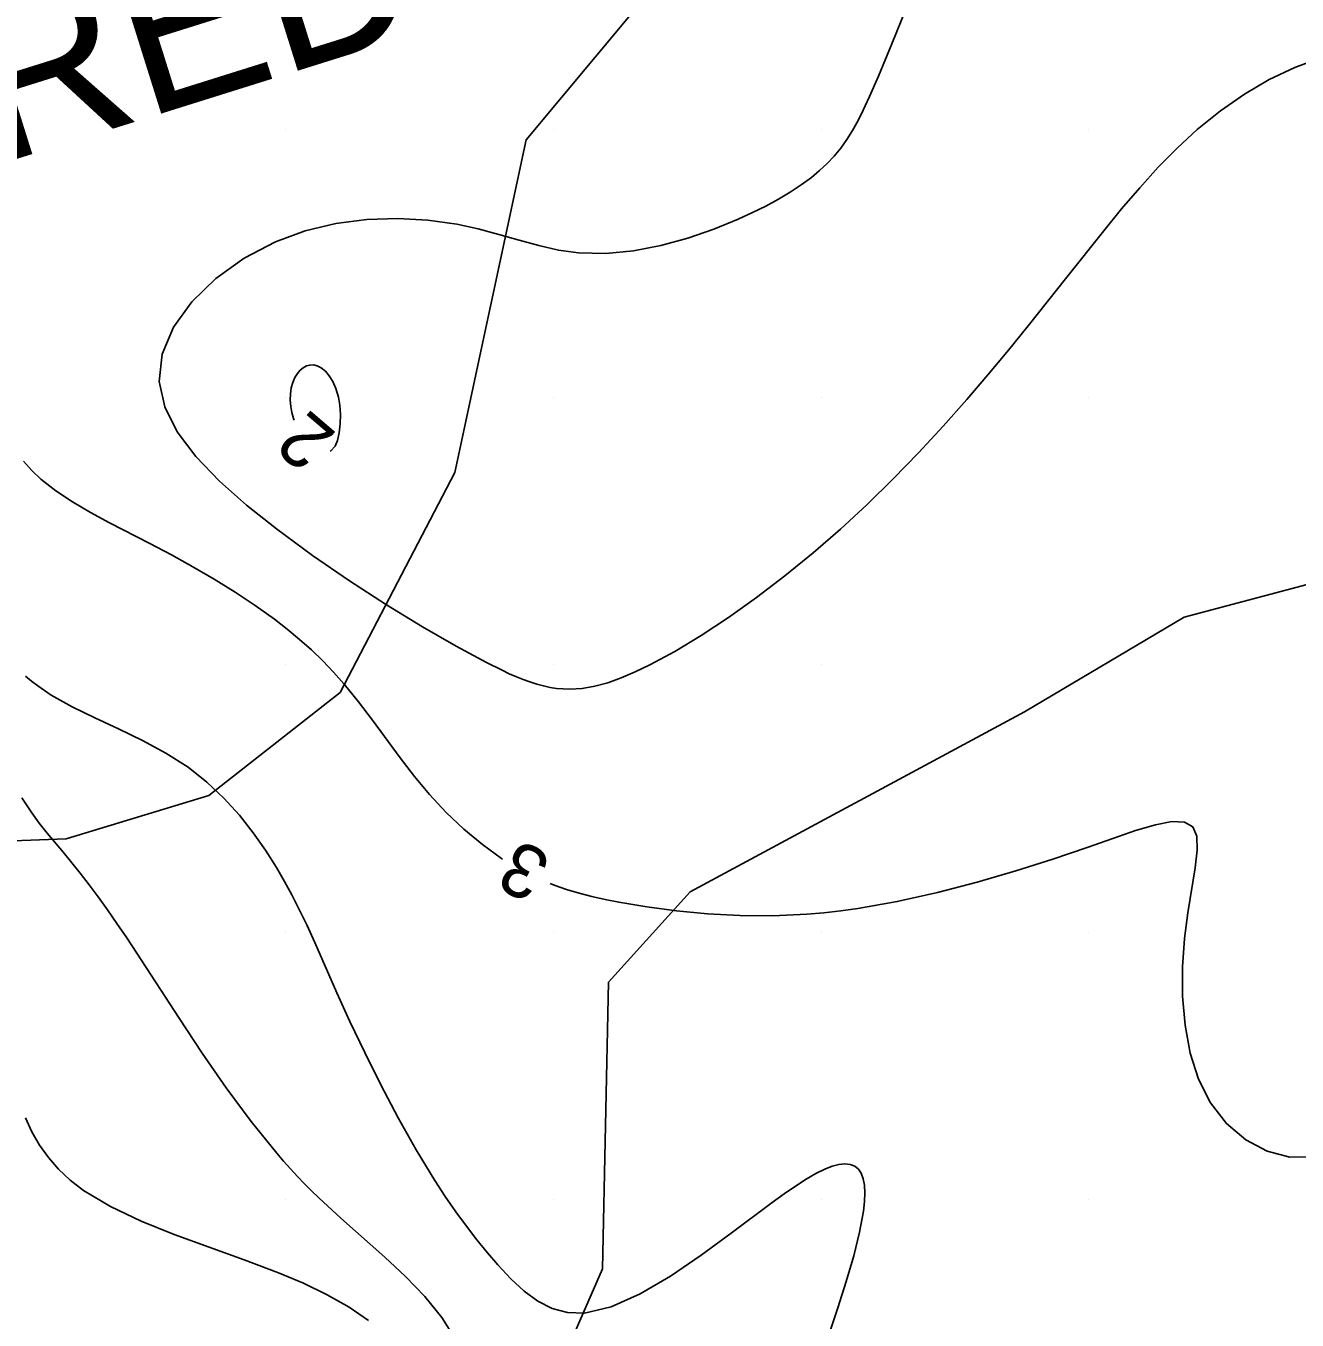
# Model space of a CAD drawing. Extents: x 2602990 to 2605851, y 618069 to 619180.
# Drawn here: x 2603320.28 to 2603367.79, y 618525.5 to 618573.87 of the extents above; entities that cross this region are included whole.
import ezdxf

# ---------------------------------------------------------------- set-up
doc = ezdxf.new("R2010")
doc.units = 0
for name, color, linetype in [('DTM Contours Minor', 7, 'Continuous'), ('DTM Contours Minor Text', 7, 'Continuous'), ('Exist DTM Crownline', 7, 'Continuous'), ('Exist DTM QL2 LIDAR Elevation Point', 7, 'Continuous'), ('Exist Roads EOP', 7, 'Continuous'), ('PH Exist DTM Obscure Area', 7, 'Continuous'), ('PH Exist DTM Obscure Area Text', 7, 'Continuous')]:
    doc.layers.add(name, color=color, linetype=linetype)

msp = doc.modelspace()

# ---------------------------------------------------------------- linework, layer by layer
at = {"layer": 'DTM Contours Minor'}
for points in [[(2603368.663, 618572.674), (2603367.697, 618572.322), (2603366.746, 618571.869), (2603365.818, 618571.324), (2603364.918, 618570.696), (2603364.054, 618569.996), (2603363.313, 618569.314), (2603362.599, 618568.588), (2603361.907, 618567.824), (2603361.23, 618567.03), (2603360.561, 618566.213), (2603359.187, 618564.482), (2603357.741, 618562.664), (2603356.997, 618561.747), (2603356.232, 618560.828), (2603355.445, 618559.907), (2603354.557, 618558.908), (2603353.639, 618557.918), (2603352.692, 618556.942), (2603351.719, 618555.988), (2603350.72, 618555.061), (2603349.699, 618554.17), (2603348.647, 618553.31), (2603347.589, 618552.503), (2603346.541, 618551.757), (2603345.516, 618551.082), (2603344.531, 618550.488), (2603343.6, 618549.985), (2603343.051, 618549.721), (2603342.527, 618549.499), (2603342.023, 618549.322), (2603341.536, 618549.191), (2603341.064, 618549.11), (2603340.603, 618549.081), (2603340.358, 618549.087), (2603340.114, 618549.11), (2603339.869, 618549.147), (2603339.621, 618549.2), (2603339.37, 618549.267), (2603339.114, 618549.349), (2603338.865, 618549.44), (2603338.61, 618549.543), (2603338.346, 618549.658), (2603338.073, 618549.784), (2603337.494, 618550.072), (2603336.354, 618550.683), (2603335.096, 618551.41), (2603333.757, 618552.231), (2603332.378, 618553.128), (2603330.996, 618554.081), (2603329.651, 618555.069), (2603328.53, 618555.958), (2603327.51, 618556.859), (2603326.631, 618557.771), (2603325.937, 618558.696), (2603325.468, 618559.631), (2603325.265, 618560.576), (2603325.377, 618561.601), (2603325.799, 618562.606), (2603326.481, 618563.561), (2603327.377, 618564.433), (2603328.436, 618565.191), (2603329.611, 618565.805), (2603330.721, 618566.21), (2603331.865, 618566.485), (2603333.023, 618566.638), (2603334.175, 618566.678), (2603335.301, 618566.616), (2603336.382, 618566.459), (2603337.185, 618566.281), (2603337.958, 618566.073), (2603338.71, 618565.858), (2603339.451, 618565.657), (2603340.19, 618565.493), (2603340.937, 618565.388), (2603341.954, 618565.366), (2603342.985, 618565.465), (2603344.012, 618565.664), (2603345.019, 618565.943), (2603345.987, 618566.279), (2603346.9, 618566.652), (2603347.429, 618566.892), (2603347.93, 618567.139), (2603348.401, 618567.393), (2603348.843, 618567.655), (2603349.255, 618567.927), (2603349.636, 618568.209), (2603349.94, 618568.462), (2603350.222, 618568.727), (2603350.485, 618569.006), (2603350.73, 618569.302), (2603350.959, 618569.62), (2603351.174, 618569.961), (2603351.336, 618570.249), (2603351.493, 618570.555), (2603351.648, 618570.881), (2603351.806, 618571.229), (2603352.137, 618571.996), (2603352.64, 618573.195), (2603353.176, 618574.528)], [(2603331.959, 618560), (2603331.864, 618560.313), (2603331.747, 618560.578), (2603331.615, 618560.795), (2603331.471, 618560.965), (2603331.32, 618561.088), (2603331.166, 618561.166), (2603331.027, 618561.198), (2603330.891, 618561.195), (2603330.761, 618561.16), (2603330.639, 618561.095), (2603330.526, 618561.002), (2603330.426, 618560.884), (2603330.331, 618560.725), (2603330.255, 618560.542), (2603330.2, 618560.339), (2603330.167, 618560.119), (2603330.159, 618559.887), (2603330.177, 618559.647), (2603330.218, 618559.42), (2603330.28, 618559.194), (2603330.301, 618559.137)], [(2603331.656, 618557.976), (2603331.671, 618557.982), (2603331.833, 618558.167), (2603331.924, 618558.376), (2603331.99, 618558.661), (2603332.027, 618558.994), (2603332.035, 618559.347), (2603332.013, 618559.691), (2603331.959, 618560)], [(2603320.192, 618557.596), (2603320.5, 618557.255), (2603320.842, 618556.931), (2603321.397, 618556.493), (2603322.016, 618556.081), (2603322.689, 618555.687), (2603323.404, 618555.302), (2603324.909, 618554.526), (2603325.716, 618554.099), (2603326.522, 618553.653), (2603327.319, 618553.19), (2603328.098, 618552.709), (2603328.853, 618552.209), (2603329.574, 618551.69), (2603330.05, 618551.32), (2603330.508, 618550.94), (2603330.948, 618550.546), (2603331.372, 618550.138), (2603331.781, 618549.713), (2603332.176, 618549.27), (2603332.713, 618548.611), (2603333.235, 618547.924), (2603334.271, 618546.516), (2603334.805, 618545.82), (2603335.363, 618545.147), (2603335.989, 618544.472), (2603336.649, 618543.844), (2603337.34, 618543.269), (2603338.06, 618542.754), (2603338.097, 618542.731)], [(2603320.268, 618549.566), (2603320.492, 618549.378), (2603320.726, 618549.198), (2603320.971, 618549.026), (2603321.228, 618548.859), (2603322.005, 618548.422), (2603322.851, 618548.006), (2603323.737, 618547.591), (2603324.633, 618547.158), (2603325.51, 618546.687), (2603326.339, 618546.159), (2603327.043, 618545.607), (2603327.681, 618545.004), (2603328.258, 618544.367), (2603328.776, 618543.712), (2603329.236, 618543.056), (2603329.643, 618542.414), (2603329.944, 618541.896), (2603330.218, 618541.393), (2603330.471, 618540.898), (2603330.776, 618540.265), (2603331.077, 618539.605), (2603331.898, 618537.733), (2603332.387, 618536.661), (2603332.941, 618535.5), (2603333.548, 618534.286), (2603334.194, 618533.06), (2603334.868, 618531.858), (2603335.559, 618530.719), (2603335.953, 618530.115), (2603336.347, 618529.543), (2603336.741, 618529.002), (2603337.135, 618528.492), (2603337.526, 618528.012), (2603337.916, 618527.561), (2603338.403, 618527.04), (2603338.896, 618526.582), (2603339.407, 618526.207), (2603339.946, 618525.932), (2603340.524, 618525.777), (2603341.153, 618525.76), (2603342.152, 618525.993), (2603343.238, 618526.478), (2603344.374, 618527.144), (2603345.52, 618527.923), (2603346.64, 618528.743), (2603348.167, 618529.887), (2603348.616, 618530.212), (2603349.039, 618530.504), (2603349.435, 618530.76), (2603349.802, 618530.974), (2603350.141, 618531.142), (2603350.416, 618531.249), (2603350.666, 618531.314), (2603350.89, 618531.338), (2603351.087, 618531.317), (2603351.254, 618531.251), (2603351.391, 618531.14), (2603351.496, 618530.982), (2603351.57, 618530.78), (2603351.615, 618530.535), (2603351.632, 618530.25), (2603351.621, 618529.927), (2603351.582, 618529.568), (2603351.438, 618528.778), (2603351.216, 618527.892), (2603350.937, 618526.943), (2603350.623, 618525.96), (2603349.758, 618523.376)], [(2603320.127, 618545.022), (2603320.502, 618544.456), (2603320.782, 618544.074), (2603321.073, 618543.703), (2603321.682, 618542.969), (2603321.996, 618542.592), (2603322.313, 618542.201), (2603322.647, 618541.771), (2603322.985, 618541.317), (2603323.33, 618540.836), (2603323.684, 618540.326), (2603324.05, 618539.785), (2603324.43, 618539.211), (2603326.01, 618536.779), (2603326.871, 618535.478), (2603327.769, 618534.177), (2603328.699, 618532.915), (2603329.652, 618531.733), (2603329.909, 618531.437), (2603330.167, 618531.149), (2603330.427, 618530.868), (2603330.69, 618530.594), (2603330.954, 618530.327), (2603331.222, 618530.065), (2603332.046, 618529.303), (2603333.69, 618527.851), (2603334.467, 618527.126), (2603335.184, 618526.377), (2603335.819, 618525.587), (2603336.351, 618524.755)], [(2603339.869, 618541.812), (2603340.023, 618541.75), (2603340.482, 618541.593), (2603340.952, 618541.455), (2603341.433, 618541.333), (2603341.928, 618541.223), (2603342.438, 618541.123), (2603343.488, 618540.944), (2603344.596, 618540.795), (2603345.756, 618540.685), (2603346.96, 618540.621), (2603348.2, 618540.612), (2603349.47, 618540.668), (2603350.098, 618540.721), (2603350.732, 618540.792), (2603351.376, 618540.881), (2603352.847, 618541.142), (2603354.342, 618541.476), (2603355.829, 618541.864), (2603357.278, 618542.287), (2603358.66, 618542.726), (2603359.944, 618543.162), (2603360.897, 618543.498), (2603361.75, 618543.791), (2603362.491, 618544.011), (2603363.103, 618544.128), (2603363.573, 618544.114), (2603363.886, 618543.939), (2603364.036, 618543.584), (2603364.054, 618543.064), (2603363.98, 618542.399), (2603363.703, 618540.724), (2603363.577, 618539.757), (2603363.504, 618538.697), (2603363.507, 618537.608), (2603363.6, 618536.524), (2603363.796, 618535.475), (2603364.107, 618534.496), (2603364.547, 618533.618), (2603365.148, 618532.842), (2603365.867, 618532.232), (2603366.666, 618531.807), (2603367.509, 618531.588), (2603368.358, 618531.596)], [(2603320.262, 618533.061), (2603320.502, 618532.535), (2603320.786, 618532.039), (2603321.119, 618531.572), (2603321.502, 618531.135), (2603321.939, 618530.725), (2603322.432, 618530.344), (2603323.437, 618529.736), (2603324.583, 618529.193), (2603325.826, 618528.695), (2603327.126, 618528.221), (2603328.437, 618527.753), (2603329.717, 618527.268), (2603330.659, 618526.871), (2603331.544, 618526.446), (2603332.359, 618525.984), (2603333.09, 618525.479)]]:
    msp.add_lwpolyline(points, dxfattribs=at)
at = {"layer": 'Exist DTM Crownline'}
msp.add_spline([(2603233.488, 618380.754), (2603285.185, 618400.095), (2603335.457, 618418.629), (2603390.812, 618439.069), (2603440.087, 618457.325), (2603493.996, 618477.231), (2603542.655, 618495.301), (2603600.808, 618516.867), (2603653.659, 618536.362), (2603706.222, 618555.742), (2603764.811, 618577.593), (2603823.52, 618599.847), (2603878.564, 618620.56), (2603937.951, 618643.078), (2603997.369, 618665.789), (2604036.209, 618680.665), (2604055.311, 618688.017)], degree=3, dxfattribs=at)
at = {"layer": 'Exist DTM QL2 LIDAR Elevation Point'}
for p, q in [((2603330, 618570), (2603330, 618570)), ((2603340, 618570), (2603340, 618570)), ((2603350, 618570), (2603350, 618570)), ((2603360, 618570), (2603360, 618570)), ((2603330, 618560), (2603330, 618560)), ((2603340, 618560), (2603340, 618560)), ((2603350, 618560), (2603350, 618560)), ((2603360, 618560), (2603360, 618560)), ((2603330, 618550), (2603330, 618550)), ((2603340, 618550), (2603340, 618550)), ((2603350, 618550), (2603350, 618550)), ((2603360, 618550), (2603360, 618550)), ((2603330, 618540), (2603330, 618540)), ((2603340, 618540), (2603340, 618540)), ((2603350, 618540), (2603350, 618540)), ((2603360, 618540), (2603360, 618540)), ((2603330, 618530), (2603330, 618530)), ((2603340, 618530), (2603340, 618530)), ((2603350, 618530), (2603350, 618530)), ((2603360, 618530), (2603360, 618530))]:
    msp.add_line(p, q, dxfattribs=at)
at = {"layer": 'Exist Roads EOP'}
for points in [[(2603230.17, 618389.98), (2603282.929, 618409.597), (2603332.773, 618427.868), (2603388.167, 618448.413), (2603437.203, 618466.721), (2603490.778, 618486.527), (2603539.039, 618504.558), (2603597.451, 618526.156), (2603651.053, 618545.972), (2603705.208, 618566.084), (2603762.02, 618587.183), (2603820.334, 618609.162), (2603876.341, 618629.99), (2603934.909, 618652.28), (2603996.409, 618675.568), (2604033.216, 618689.957), (2604052.01, 618697.199)], [(2604034.633, 618668.486), (2603984.89, 618650.123), (2603936.767, 618631.654), (2603888.195, 618613.335), (2603837.766, 618594.258), (2603782.918, 618573.705), (2603731.939, 618554.39), (2603671.126, 618532.171), (2603621.822, 618514.106), (2603561.545, 618491.877), (2603506.421, 618471.293), (2603452.163, 618451.33), (2603398.364, 618431.316), (2603341.431, 618410.355), (2603281.65, 618388.199), (2603223.033, 618366.475), (2603185.717, 618352.612)]]:
    msp.add_spline(points, degree=3, dxfattribs=at)
at = {"layer": 'PH Exist DTM Obscure Area'}
for points in [[(2603249.279, 618574.797), (2603249.442, 618569.149), (2603257.152, 618562.577), (2603259.493, 618561.106), (2603265.33, 618561.015), (2603271.3, 618562.128), (2603278.723, 618561.965), (2603283.521, 618556.866), (2603289.389, 618549.985), (2603299.201, 618545.179), (2603304.524, 618543.821), (2603312.833, 618543.147), (2603321.782, 618543.484), (2603327.12, 618545.108), (2603332.024, 618548.955), (2603336.315, 618557.184), (2603338.976, 618569.608), (2603342.869, 618574.284)], [(2603398.396, 618570.212), (2603397.004, 618566.644), (2603394.321, 618561.433), (2603384.659, 618553.506), (2603380.993, 618553.523), (2603370.362, 618553.574), (2603363.571, 618551.774), (2603357.596, 618548.228), (2603345.099, 618541.506), (2603342.058, 618538.129), (2603341.823, 618527.407), (2603339.877, 618522.925)]]:
    msp.add_lwpolyline(points, dxfattribs=at)

# ---------------------------------------------------------------- texts
at = {"layer": 'DTM Contours Minor Text'}
for s, rotation, p in [('2', 139.4238, (2603331.941, 618558.61)), ('3', 152.5755, (2603340.002, 618542.816))]:
    msp.add_text(s, height=2, rotation=rotation, dxfattribs=at).set_placement(p)
at = {"layer": 'PH Exist DTM Obscure Area Text'}
msp.add_text('OBSCURED', height=6, rotation=17.4224, dxfattribs=at).set_placement((2603291.956, 618560.118))

doc.saveas('drawing.dxf')
